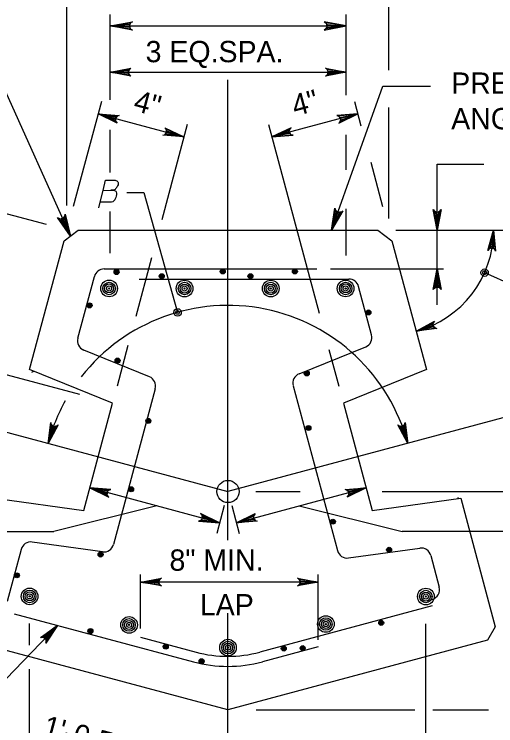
# Model space of a CAD drawing. Extents: x 3351 to 8430, y -3586 to 1457.
# Drawn here: x 5171.4 to 5240.8, y 413.5 to 516.1 of the extents above; entities that cross this region are included whole.
import ezdxf

# ---------------------------------------------------------------- set-up
doc = ezdxf.new("R2010")
doc.units = 0
doc.layers.add('1', color=7, linetype='Continuous')

msp = doc.modelspace()

# ---------------------------------------------------------------- linework, layer by layer
at = {"layer": '1'}
for p, q in [((5179.01, 488.53), (5179.01, 538.45)), ((5225.4, 508.04), (5225.4, 538.45)), ((5185.25, 503.73), (5185.25, 516.06)), ((5219.25, 504.42), (5219.25, 516.06)), ((5185.25, 514.41), (5219.25, 514.41)), ((5185.25, 507.74), (5219.25, 507.74)), ((5202.2, 440.28), (5202.2, 506.64)), ((5217.11, 484.95), (5224.54, 505.73)), ((5224.54, 505.73), (5231.38, 505.73)), ((5183.98, 503.5), (5179.92, 488.35)), ((5220.43, 503.5), (5221.37, 500.01)), ((5183.5, 501.71), (5195.86, 498.4)), ((5220.91, 501.71), (5208.55, 498.4)), ((5225.4, 486.66), (5225.4, 502.62)), ((5196.34, 500.18), (5192.66, 486.45)), ((5208.07, 500.18), (5215.36, 472.99)), ((5176.04, 485.75), (5125.74, 499.23)), ((5185.25, 493.29), (5185.25, 499.4)), ((5219.25, 493.64), (5219.25, 498.72)), ((5222.77, 494.77), (5224.49, 488.35)), ((5232.35, 484.95), (5232.35, 494.45)), ((5232.35, 494.45), (5239.07, 494.45)), ((5187.64, 490.4), (5190.1, 490.4)), ((5190.1, 490.4), (5194.95, 473.1)), ((5185.25, 481.66), (5185.25, 487.65)), ((5219.25, 481.32), (5219.25, 488.03)), ((5178.59, 483.41), (5180.61, 484.95)), ((5180.61, 484.95), (5223.8, 484.95)), ((5223.8, 484.95), (5225.82, 483.41)), ((5226.39, 484.95), (5288.72, 484.95)), ((5232.35, 479.36), (5232.35, 484.95)), ((5173.62, 464.86), (5178.59, 483.41)), ((5225.82, 483.41), (5230.79, 464.86)), ((5191.19, 480.95), (5188.93, 472.53)), ((5184.36, 479.36), (5215, 479.36)), ((5216.97, 479.36), (5233.26, 479.36)), ((5232.35, 474.18), (5232.35, 479.36)), ((5180.58, 469.37), (5182.96, 478.29)), ((5239.19, 478.83), (5243.64, 476.85)), ((5189.41, 477.91), (5219.63, 477.91)), ((5222.9, 469.85), (5221.03, 476.84)), ((5187.8, 468.32), (5186.23, 462.46)), ((5212.47, 464.25), (5222.05, 468.14)), ((5180.88, 461.26), (5159.09, 467.1)), ((5190.88, 463.81), (5181.43, 467.66)), ((5216.76, 467.75), (5218.18, 462.46)), ((5185.57, 460.01), (5173.62, 464.86)), ((5230.79, 464.86), (5218.84, 460.01)), ((5173.92, 464.46), (5174.21, 464.63)), ((5265.74, 464.29), (5202.2, 447.27)), ((5191.73, 462.1), (5185.71, 439.63)), ((5211.62, 462.53), (5217.99, 438.76)), ((5150.47, 461.13), (5202.2, 447.27)), ((5181.43, 444.55), (5185.57, 460.01)), ((5218.84, 460.01), (5222.98, 444.55)), ((5201, 442.77), (5182.3, 447.79)), ((5203.41, 442.77), (5222.11, 447.79)), ((5168.65, 446.32), (5181.43, 444.55)), ((5202.2, 447.27), (5202.2, 447.27)), ((5206.22, 447.27), (5212.61, 447.27)), ((5222.98, 444.55), (5235.76, 446.32)), ((5224.42, 447.27), (5276.12, 447.27)), ((5235.33, 446.26), (5235.44, 446.44)), ((5235.76, 446.32), (5240.72, 427.78)), ((5191.94, 445.2), (5177.12, 441.51)), ((5201.66, 445.24), (5200.59, 441.24)), ((5202.75, 445.24), (5203.82, 441.24)), ((5212.47, 445.2), (5227.29, 441.51)), ((5161.71, 441.51), (5177.12, 441.51)), ((5243.11, 441.51), (5227.29, 441.51)), ((5184.11, 438.58), (5173.99, 439.98)), ((5219.58, 437.7), (5229.83, 439.12)), ((5172.4, 438.92), (5170.39, 431.41)), ((5231.43, 438.06), (5232.65, 433.5)), ((5189.62, 427.5), (5189.62, 435.33)), ((5215.22, 425.87), (5215.22, 435.33)), ((5215.22, 434.2), (5189.62, 434.2)), ((5231.63, 430.77), (5206.8, 424.12)), ((5171.41, 429.64), (5197.24, 422.72)), ((5202.2, 399.57), (5202.2, 429.71)), ((5164.73, 414.59), (5177.64, 427.96)), ((5173.63, 425.13), (5173.63, 428.26)), ((5230.72, 411.99), (5230.72, 428.19)), ((5240.72, 427.78), (5239.59, 425.82)), ((5202.2, 415.8), (5164.82, 425.82)), ((5189.62, 426.26), (5197.61, 424.12)), ((5239.59, 425.82), (5202.2, 415.8)), ((5215.22, 424.87), (5207.17, 422.72)), ((5173.63, 411.58), (5173.63, 421.65)), ((5206.26, 415.8), (5229.11, 415.8)), ((5231.75, 415.8), (5239.74, 415.8))]:
    msp.add_line(p, q, dxfattribs=at)
for points in [[(5185.25, 514.41), (5188.43, 515), (5188.18, 514.83), (5188.06, 514.62), (5188.02, 514.41), (5188.06, 514.19), (5188.18, 513.98), (5188.43, 513.81), (5185.25, 514.41), (5188.18, 513.98), (5188.06, 514.19), (5185.25, 514.41), (5188.02, 514.41), (5188.06, 514.62), (5185.25, 514.41), (5188.18, 514.83)], [(5219.25, 514.41), (5216.07, 515), (5216.31, 514.83), (5216.44, 514.62), (5216.47, 514.41), (5216.44, 514.19), (5216.31, 513.98), (5216.07, 513.81), (5219.25, 514.41), (5216.31, 513.98), (5216.44, 514.19), (5219.25, 514.41), (5216.47, 514.41), (5216.44, 514.62), (5219.25, 514.41), (5216.31, 514.83)], [(5185.25, 507.74), (5188.23, 508.3), (5188, 508.14), (5187.88, 507.94), (5187.85, 507.74), (5187.88, 507.54), (5188, 507.34), (5188.23, 507.18), (5185.25, 507.74), (5188, 507.34), (5187.88, 507.54), (5185.25, 507.74), (5187.85, 507.74), (5187.88, 507.94), (5185.25, 507.74), (5188, 508.14)], [(5219.25, 507.74), (5216.26, 507.18), (5216.49, 507.34), (5216.61, 507.54), (5216.65, 507.74), (5216.61, 507.94), (5216.49, 508.14), (5216.26, 508.3), (5219.25, 507.74), (5216.49, 508.14), (5216.61, 507.94), (5219.25, 507.74), (5216.65, 507.74), (5216.61, 507.54), (5219.25, 507.74), (5216.49, 507.34)], [(5169.67, 506.01), (5179.51, 484.11)], [(5183.5, 501.71), (5186.52, 501.48), (5186.26, 501.38), (5186.09, 501.22), (5186.01, 501.04), (5185.99, 500.83), (5186.05, 500.61), (5186.23, 500.4), (5183.5, 501.71), (5186.05, 500.61), (5185.99, 500.83), (5183.5, 501.71), (5186.01, 501.04), (5186.09, 501.22), (5183.5, 501.71), (5186.26, 501.38)], [(5220.91, 501.71), (5217.89, 501.48), (5218.15, 501.38), (5218.32, 501.22), (5218.4, 501.04), (5218.42, 500.83), (5218.36, 500.61), (5218.18, 500.4), (5220.91, 501.71), (5218.36, 500.61), (5218.42, 500.83), (5220.91, 501.71), (5218.4, 501.04), (5218.32, 501.22), (5220.91, 501.71), (5218.15, 501.38)], [(5195.86, 498.4), (5192.83, 498.63), (5193.1, 498.72), (5193.26, 498.89), (5193.35, 499.07), (5193.37, 499.27), (5193.3, 499.5), (5193.12, 499.71), (5195.86, 498.4), (5193.3, 499.5), (5193.37, 499.27), (5195.86, 498.4), (5193.35, 499.07), (5193.26, 498.89), (5195.86, 498.4), (5193.1, 498.72)], [(5208.55, 498.4), (5211.58, 498.63), (5211.31, 498.72), (5211.15, 498.89), (5211.06, 499.07), (5211.04, 499.27), (5211.11, 499.5), (5211.29, 499.71), (5208.55, 498.4), (5211.11, 499.5), (5211.04, 499.27), (5208.55, 498.4), (5211.06, 499.07), (5211.15, 498.89), (5208.55, 498.4), (5211.31, 498.72)], [(5184.23, 490.69), (5184.58, 492.17), (5185.95, 492.17)], [(5185.03, 488.97), (5183.8, 488.97), (5184.23, 490.69), (5185.34, 490.72)], [(5183.61, 488.18), (5183.8, 488.97)], [(5217.11, 484.95), (5217.62, 488.15), (5217.7, 487.86), (5217.85, 487.67), (5218.04, 487.56), (5218.26, 487.53), (5218.5, 487.57), (5218.74, 487.75), (5217.11, 484.95), (5218.5, 487.57), (5218.26, 487.53), (5217.11, 484.95), (5218.04, 487.56), (5217.85, 487.67), (5217.11, 484.95), (5217.7, 487.86)], [(5232.35, 484.95), (5231.79, 487.94), (5231.95, 487.71), (5232.15, 487.59), (5232.35, 487.55), (5232.55, 487.59), (5232.75, 487.71), (5232.91, 487.94), (5232.35, 484.95), (5232.75, 487.71), (5232.55, 487.59), (5232.35, 484.95), (5232.35, 487.55), (5232.15, 487.59), (5232.35, 484.95), (5231.95, 487.71)], [(5179.51, 484.11), (5177.66, 486.77), (5177.92, 486.62), (5178.17, 486.59), (5178.38, 486.64), (5178.56, 486.76), (5178.7, 486.97), (5178.75, 487.26), (5179.51, 484.11), (5178.7, 486.97), (5178.56, 486.76), (5179.51, 484.11), (5178.38, 486.64), (5178.17, 486.59), (5179.51, 484.11), (5177.92, 486.62)], [(5240.49, 484.95), (5240.78, 481.93), (5240.64, 482.17), (5240.45, 482.31), (5240.26, 482.36), (5240.05, 482.35), (5239.84, 482.25), (5239.66, 482.03), (5240.49, 484.95), (5239.84, 482.25), (5240.05, 482.35), (5240.49, 484.95), (5240.26, 482.36), (5240.45, 482.31), (5240.49, 484.95), (5240.64, 482.17)], [(5232.35, 479.36), (5232.91, 476.38), (5232.75, 476.61), (5232.55, 476.72), (5232.35, 476.76), (5232.15, 476.72), (5231.95, 476.61), (5231.79, 476.38), (5232.35, 479.36), (5231.95, 476.61), (5232.15, 476.72), (5232.35, 479.36), (5232.35, 476.76), (5232.55, 476.72), (5232.35, 479.36), (5232.75, 476.61)], [(5229.31, 470.38), (5231.96, 471.85), (5231.8, 471.62), (5231.75, 471.39), (5231.78, 471.19), (5231.87, 471.02), (5232.05, 470.86), (5232.32, 470.78), (5229.31, 470.38), (5232.05, 470.86), (5231.87, 471.02), (5229.31, 470.38), (5231.78, 471.19), (5231.75, 471.39), (5229.31, 470.38), (5231.8, 471.62)], [(5176.28, 454.21), (5176.66, 457.22), (5176.7, 457.09), (5176.74, 456.96), (5176.82, 456.87), (5176.9, 456.78), (5176.99, 456.74), (5177.08, 456.69), (5177.18, 456.67), (5177.28, 456.66), (5177.39, 456.69), (5177.5, 456.71), (5177.61, 456.8), (5177.73, 456.88), (5176.28, 454.21), (5177.61, 456.8), (5177.5, 456.71), (5176.28, 454.21), (5177.39, 456.69), (5177.28, 456.66), (5176.28, 454.21), (5177.18, 456.67), (5177.08, 456.69), (5176.28, 454.21), (5176.99, 456.74), (5176.9, 456.78), (5176.28, 454.21), (5176.82, 456.87), (5176.74, 456.96), (5176.28, 454.21), (5176.7, 457.09)], [(5228.13, 454.21), (5226.67, 456.88), (5226.79, 456.79), (5226.9, 456.71), (5227.01, 456.68), (5227.12, 456.66), (5227.22, 456.67), (5227.32, 456.69), (5227.41, 456.73), (5227.5, 456.78), (5227.58, 456.87), (5227.66, 456.95), (5227.7, 457.09), (5227.74, 457.22), (5228.13, 454.21), (5227.7, 457.09), (5227.66, 456.95), (5228.13, 454.21), (5227.58, 456.87), (5227.5, 456.78), (5228.13, 454.21), (5227.41, 456.73), (5227.32, 456.69), (5228.13, 454.21), (5227.22, 456.67), (5227.12, 456.66), (5228.13, 454.21), (5227.01, 456.68), (5226.9, 456.71), (5228.13, 454.21), (5226.79, 456.79)], [(5182.3, 447.79), (5185.03, 446.47), (5184.85, 446.69), (5184.79, 446.91), (5184.81, 447.11), (5184.89, 447.3), (5185.06, 447.46), (5185.32, 447.55), (5182.3, 447.79), (5185.06, 447.46), (5184.89, 447.3), (5182.3, 447.79), (5184.81, 447.11), (5184.79, 446.91), (5182.3, 447.79), (5184.85, 446.69)], [(5222.11, 447.79), (5219.38, 446.47), (5219.56, 446.69), (5219.62, 446.91), (5219.6, 447.11), (5219.51, 447.3), (5219.35, 447.46), (5219.09, 447.55), (5222.11, 447.79), (5219.35, 447.46), (5219.51, 447.3), (5222.11, 447.79), (5219.6, 447.11), (5219.62, 446.91), (5222.11, 447.79), (5219.56, 446.69)], [(5201, 442.77), (5198.26, 444.09), (5198.45, 443.87), (5198.51, 443.65), (5198.49, 443.45), (5198.4, 443.26), (5198.24, 443.1), (5197.98, 443.01), (5201, 442.77), (5198.24, 443.1), (5198.4, 443.26), (5201, 442.77), (5198.49, 443.45), (5198.51, 443.65), (5201, 442.77), (5198.45, 443.87)], [(5203.41, 442.77), (5206.14, 444.09), (5205.96, 443.87), (5205.9, 443.65), (5205.92, 443.45), (5206, 443.26), (5206.17, 443.1), (5206.43, 443.01), (5203.41, 442.77), (5206.17, 443.1), (5206, 443.26), (5203.41, 442.77), (5205.92, 443.45), (5205.9, 443.65), (5203.41, 442.77), (5205.96, 443.87)], [(5189.62, 434.2), (5192.61, 434.76), (5192.38, 434.6), (5192.26, 434.4), (5192.22, 434.2), (5192.26, 434), (5192.38, 433.8), (5192.61, 433.65), (5189.62, 434.2), (5192.38, 433.8), (5192.26, 434), (5189.62, 434.2), (5192.22, 434.2), (5192.26, 434.4), (5189.62, 434.2), (5192.38, 434.6)], [(5215.22, 434.2), (5212.24, 433.65), (5212.47, 433.8), (5212.59, 434), (5212.62, 434.2), (5212.59, 434.4), (5212.47, 434.6), (5212.24, 434.76), (5215.22, 434.2), (5212.47, 434.6), (5212.59, 434.4), (5215.22, 434.2), (5212.62, 434.2), (5212.59, 434), (5215.22, 434.2), (5212.47, 433.8)], [(5177.64, 427.96), (5175.98, 425.43), (5176, 425.57), (5176.02, 425.71), (5175.99, 425.82), (5175.96, 425.93), (5175.9, 426.01), (5175.84, 426.09), (5175.75, 426.15), (5175.67, 426.21), (5175.56, 426.24), (5175.44, 426.26), (5175.31, 426.23), (5175.17, 426.21), (5177.64, 427.96), (5175.31, 426.23), (5175.44, 426.26), (5177.64, 427.96), (5175.56, 426.24), (5175.67, 426.21), (5177.64, 427.96), (5175.75, 426.15), (5175.84, 426.09), (5177.64, 427.96), (5175.9, 426.01), (5175.96, 425.93), (5177.64, 427.96), (5175.99, 425.82), (5176.02, 425.71), (5177.64, 427.96), (5176, 425.57)]]:
    msp.add_lwpolyline(points, dxfattribs=at)
for centre, radius in [((5186.15, 478.91), 0.36), ((5186.15, 478.91), 0.272), ((5201.45, 479), 0.36), ((5201.45, 479), 0.272), ((5201.45, 479), 0.195), ((5211.85, 479), 0.36), ((5211.85, 479), 0.272), ((5211.85, 479), 0.195), ((5239.19, 478.83), 0.533), ((5186.15, 478.91), 0.195), ((5186.15, 478.91), 0.11), ((5192.66, 478.32), 0.36), ((5192.66, 478.32), 0.272), ((5192.66, 478.32), 0.195), ((5192.66, 478.32), 0.11), ((5201.45, 479), 0.11), ((5205.45, 478.32), 0.36), ((5205.45, 478.32), 0.272), ((5205.45, 478.32), 0.195), ((5205.45, 478.32), 0.11), ((5211.85, 479), 0.11), ((5239.19, 478.83), 0.267), ((5185.08, 476.55), 1.2), ((5185.08, 476.55), 0.906), ((5185.08, 476.55), 0.648), ((5195.95, 476.54), 1.2), ((5195.95, 476.54), 0.906), ((5195.95, 476.54), 0.648), ((5208.37, 476.54), 1.2), ((5208.37, 476.54), 0.906), ((5208.37, 476.54), 0.648), ((5219.16, 476.55), 1.2), ((5219.16, 476.55), 0.906), ((5219.16, 476.55), 0.648), ((5185.08, 476.55), 0.367), ((5185.08, 476.55), 0.0862), ((5195.95, 476.54), 0.367), ((5195.95, 476.54), 0.0862), ((5208.37, 476.54), 0.367), ((5208.37, 476.54), 0.0862), ((5219.16, 476.55), 0.367), ((5219.16, 476.55), 0.0862), ((5182.26, 474.11), 0.36), ((5182.26, 474.11), 0.272), ((5182.26, 474.11), 0.195), ((5182.26, 474.11), 0.11), ((5194.95, 473.1), 0.533), ((5194.95, 473.1), 0.267), ((5222.44, 473.09), 0.36), ((5222.44, 473.09), 0.272), ((5222.44, 473.09), 0.195), ((5222.44, 473.09), 0.11), ((5186.29, 466.15), 0.36), ((5186.29, 466.15), 0.272), ((5186.29, 466.15), 0.195), ((5186.29, 466.15), 0.11), ((5213.56, 464.3), 0.36), ((5213.56, 464.3), 0.272), ((5213.56, 464.3), 0.195), ((5213.56, 464.3), 0.11), ((5190.73, 457.45), 0.36), ((5190.73, 457.45), 0.272), ((5190.73, 457.45), 0.195), ((5190.73, 457.45), 0.11), ((5213.81, 456.43), 0.36), ((5213.81, 456.43), 0.272), ((5213.81, 456.43), 0.195), ((5213.81, 456.43), 0.11), ((5202.2, 447.27), 1.6), ((5188.25, 447.6), 0.36), ((5188.25, 447.6), 0.272), ((5188.25, 447.6), 0.195), ((5188.25, 447.6), 0.11), ((5217.32, 442.93), 0.36), ((5217.32, 442.93), 0.272), ((5217.32, 442.93), 0.195), ((5217.32, 442.93), 0.11), ((5225.43, 438.87), 0.36), ((5225.43, 438.87), 0.272), ((5183.85, 438.19), 0.36), ((5183.85, 438.19), 0.272), ((5183.85, 438.19), 0.195), ((5183.85, 438.19), 0.11), ((5225.43, 438.87), 0.195), ((5225.43, 438.87), 0.11), ((5171.79, 435.19), 0.36), ((5171.79, 435.19), 0.272), ((5171.79, 435.19), 0.195), ((5171.79, 435.19), 0.11), ((5173.63, 432.15), 1.2), ((5173.63, 432.15), 0.906), ((5230.72, 432.13), 1.2), ((5230.72, 432.13), 0.906), ((5173.63, 432.15), 0.648), ((5173.63, 432.15), 0.367), ((5173.63, 432.15), 0.0862), ((5230.72, 432.13), 0.648), ((5230.72, 432.13), 0.367), ((5230.72, 432.13), 0.0862), ((5187.95, 428.04), 1.2), ((5187.95, 428.04), 0.906), ((5216.31, 428.17), 1.2), ((5216.31, 428.17), 0.906), ((5187.95, 428.04), 0.648), ((5187.95, 428.04), 0.367), ((5187.95, 428.04), 0.0862), ((5216.31, 428.17), 0.648), ((5216.31, 428.17), 0.367), ((5216.31, 428.17), 0.0862), ((5224.29, 428.33), 0.36), ((5224.29, 428.33), 0.272), ((5224.29, 428.33), 0.195), ((5224.29, 428.33), 0.11), ((5182.38, 427.15), 0.36), ((5182.38, 427.15), 0.272), ((5182.38, 427.15), 0.195), ((5182.38, 427.15), 0.11), ((5202.21, 424.77), 1.2), ((5193.24, 424.91), 0.36), ((5193.24, 424.91), 0.272), ((5193.24, 424.91), 0.195), ((5193.24, 424.91), 0.11), ((5202.21, 424.77), 0.906), ((5202.21, 424.77), 0.648), ((5202.21, 424.77), 0.367), ((5202.21, 424.77), 0.0862), ((5210.25, 424.63), 0.36), ((5210.25, 424.63), 0.272), ((5210.25, 424.63), 0.195), ((5210.25, 424.63), 0.11), ((5212.97, 424.69), 0.36), ((5212.97, 424.69), 0.272), ((5212.97, 424.69), 0.195), ((5212.97, 424.69), 0.11), ((5198.41, 422.8), 0.36), ((5198.41, 422.8), 0.272), ((5198.41, 422.8), 0.195), ((5198.41, 422.8), 0.11)]:
    msp.add_circle(centre, radius, dxfattribs=at)
for centre, radius, start, end in [((5225.4, 484.95), 15.09, 284.9999, 0), ((5184.36, 477.91), 1.45, 90, 164.9998), ((5219.63, 476.46), 1.45, 15, 90), ((5202.2, 447.27), 26.84, 15, 141.9317), ((5181.97, 469), 1.45, 164.9998, 247.8733), ((5221.51, 469.48), 1.45, 292.1874, 15), ((5190.33, 462.47), 1.45, 345, 67.8733), ((5213.01, 462.91), 1.45, 112.096, 195), ((5202.2, 447.27), 26.84, 150.8011, 165), ((5173.8, 438.55), 1.45, 82.1083, 165), ((5184.31, 440.01), 1.45, 262.1083, 345), ((5230.03, 437.68), 1.45, 15, 97.8967), ((5219.38, 439.13), 1.45, 195, 277.8718), ((5231.25, 433.12), 1.45, 285, 15.0001), ((5202.2, 441.26), 17.75, 255, 285), ((5202.2, 441.26), 19.2, 255, 285)]:
    msp.add_arc(centre, radius, start, end, dxfattribs=at)
msp.add_spline([(5185.95, 492.17), (5186.17, 492.08), (5186.33, 491.92), (5186.36, 491.47), (5186.23, 491.2), (5186.08, 490.99), (5185.74, 490.72), (5185.34, 490.72), (5185.74, 490.72), (5186.08, 490.48), (5186.13, 490.08), (5186.04, 489.67), (5185.82, 489.25), (5185.61, 489.05), (5185.27, 489), (5184.99, 488.97)], degree=3, dxfattribs=at)

# ---------------------------------------------------------------- texts
for s, height, p in [('3 EQ.SPA.', 3.072, (5190.34, 509.17)), ('PRECAST CONCRETE', 3.0721, (5234.37, 504.62)), ('ANGLED POST', 3.0721, (5234.37, 499.5)), ('8" MIN.', 3.072, (5193.78, 435.85)), ('LAP', 3.072, (5198.16, 429.41))]:
    msp.add_text(s, height=height, dxfattribs=at).set_placement(p)
for s, rotation, p in [('4"', 345, (5188.43, 502.23)), ('4"', 15, (5211.88, 501.36)), ('1\'-0 5/8"', 345, (5175.34, 412.07))]:
    msp.add_text(s, height=3.072, rotation=rotation, dxfattribs=at).set_placement(p)

doc.saveas('drawing.dxf')
